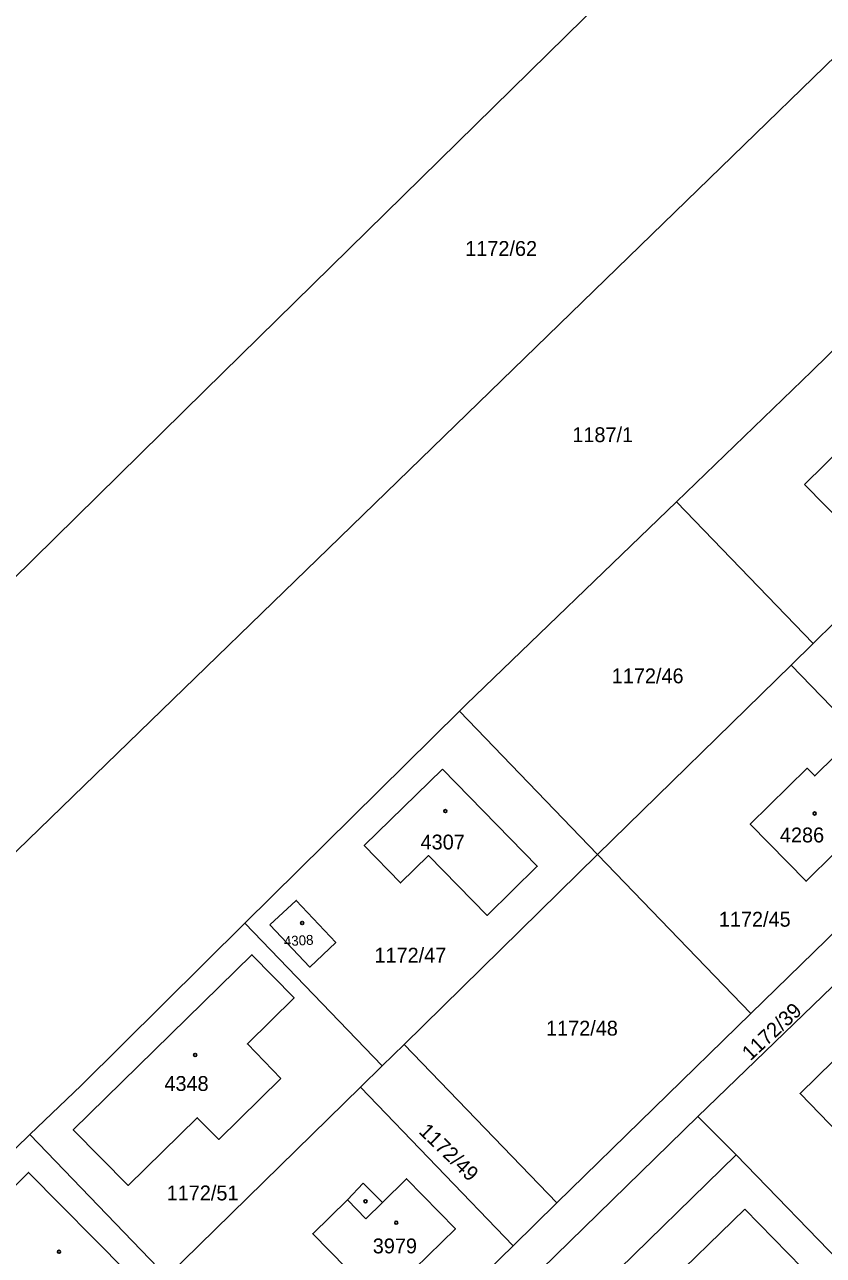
# Model space of a CAD drawing. Extents: x -679220 to -673243, y -1075091 to -1066557.
# Drawn here: x -676965 to -676873.6, y -1070209.3 to -1070068.5 of the extents above; entities that cross this region are included whole.
import ezdxf

# ---------------------------------------------------------------- set-up
doc = ezdxf.new("R2010")
doc.units = 0
for name, color, linetype in [('Hranice parcel', 7, 'Continuous'), ('Parcelní čísla', 7, 'Continuous'), ('Vnitřní kresba', 7, 'Continuous'), ('Značky budov', 7, 'Continuous')]:
    doc.layers.add(name, color=color, linetype=linetype)

msp = doc.modelspace()

# ---------------------------------------------------------------- linework, layer by layer
at = {"layer": 'Hranice parcel'}
for p, q in [((-676890.39, -1070123.09), (-676874.75, -1070139.32)), ((-676874.75, -1070139.32), (-676872.25, -1070136.87)), ((-676874.75, -1070139.32), (-676877.25, -1070141.77)), ((-676877.25, -1070141.77), (-676899.4, -1070163.46)), ((-676877.25, -1070141.77), (-676859.7, -1070159.98)), ((-676939.74, -1070171.31), (-676915.21, -1070147.05)), ((-676915.21, -1070147.05), (-676899.4, -1070163.46)), ((-676859.7, -1070159.98), (-676881.87, -1070181.64)), ((-676921.54, -1070185.16), (-676899.4, -1070163.46)), ((-676899.4, -1070163.46), (-676881.87, -1070181.64)), ((-676859.37, -1070165.79), (-676887.94, -1070193.42)), ((-676939.74, -1070171.31), (-676924.04, -1070187.61)), ((-676881.87, -1070181.64), (-676904.05, -1070203.3)), ((-676924.04, -1070187.61), (-676921.54, -1070185.16)), ((-676921.54, -1070185.16), (-676904.05, -1070203.3)), ((-676924.04, -1070187.61), (-676926.54, -1070190.06)), ((-676926.54, -1070190.06), (-676948.68, -1070211.75)), ((-676926.54, -1070190.06), (-676909.06, -1070208.19)), ((-676887.94, -1070193.42), (-676981.38, -1070284.6)), ((-676887.94, -1070193.42), (-676883.55, -1070197.81)), ((-676964.36, -1070195.48), (-676948.68, -1070211.75)), ((-676883.55, -1070197.81), (-676905.66, -1070219.37)), ((-676870.63, -1070211.14), (-676883.55, -1070197.81)), ((-676904.05, -1070203.3), (-676909.06, -1070208.19)), ((-676909.06, -1070208.19), (-676931.24, -1070229.85))]:
    msp.add_line(p, q, dxfattribs=at)
for points in [[(-677049.64, -1070213.96), (-676944.37, -1070110.41), (-676838.95, -1070006.92)], [(-677034.52, -1070229.61), (-676930.19, -1070128.45), (-676825.88, -1070027.14)], [(-676890.39, -1070123.09), (-676874.88, -1070108.14), (-676865.61, -1070099.08)], [(-676875.72, -1070121.13), (-676868.89, -1070114.41), (-676864.21, -1070119.18), (-676871.04, -1070125.9), (-676875.72, -1070121.13)], [(-676915.21, -1070147.05), (-676914.45, -1070146.29), (-676890.39, -1070123.09)], [(-676872.2, -1070152.12), (-676867.39, -1070157.1), (-676869.75, -1070159.38), (-676869.06, -1070160.1), (-676875.54, -1070166.5), (-676881.94, -1070159.97), (-676875.43, -1070153.57), (-676874.56, -1070154.45), (-676872.2, -1070152.12)], [(-676917.13, -1070153.7), (-676906.3, -1070164.79), (-676912.05, -1070170.41), (-676918.74, -1070163.56), (-676921.95, -1070166.69), (-676926.09, -1070162.41), (-676917.13, -1070153.7)], [(-676936.88, -1070171.5), (-676933.88, -1070168.7), (-676929.36, -1070173.5), (-676932.32, -1070176.33), (-676936.88, -1070171.5)], [(-676861.71, -1070205.81), (-676876.23, -1070190.79), (-676855.15, -1070170.13)], [(-676964.36, -1070195.48), (-676958.5, -1070189.87), (-676939.74, -1070171.31)], [(-676935.62, -1070189.05), (-676942.75, -1070196.04), (-676945.2, -1070193.56), (-676953.12, -1070201.3), (-676959.39, -1070194.93), (-676938.95, -1070174.91), (-676934.12, -1070179.85), (-676939.46, -1070185.12), (-676935.62, -1070189.05)], [(-676989.08, -1070219.56), (-676983.6, -1070214.24), (-676964.36, -1070195.48)], [(-676964.05, -1070213.06), (-676970.9, -1070206.16), (-676964.51, -1070199.81), (-676953.25, -1070211.19), (-676962.48, -1070220.35), (-676966.89, -1070215.89), (-676964.05, -1070213.06)], [(-676926.2, -1070201.05), (-676924.01, -1070203.25), (-676921.26, -1070200.54), (-676915.66, -1070206.26), (-676920.35, -1070210.85), (-676919.52, -1070211.7), (-676921.58, -1070213.71), (-676922.41, -1070212.86), (-676924.29, -1070214.69), (-676931.98, -1070206.82), (-676928.02, -1070202.96), (-676926.2, -1070201.05)], [(-676882.54, -1070204.03), (-676876.01, -1070210.73), (-676885.72, -1070220.18), (-676892.26, -1070213.47), (-676882.54, -1070204.03)]]:
    msp.add_lwpolyline(points, dxfattribs=at)
at = {"layer": 'Vnitřní kresba'}
for p, q in [((-676928.02, -1070202.96), (-676925.91, -1070205.11)), ((-676925.91, -1070205.11), (-676924.01, -1070203.25))]:
    msp.add_line(p, q, dxfattribs=at)
at = {"layer": 'Značky budov'}
for centre in [(-676916.81, -1070158.48), (-676874.57, -1070158.75), (-676933.2, -1070171.28), (-676945.44, -1070186.37), (-676925.95, -1070203.11), (-676922.44, -1070205.56), (-676961.01, -1070208.89)]:
    msp.add_circle(centre, 0.175, dxfattribs=at)

# ---------------------------------------------------------------- texts
at = {"layer": 'Parcelní čísla'}
for s, p in [('1172/62', (-676914.54, -1070094.97)), ('1187/1', (-676902.29, -1070116.27)), ('1172/46', (-676897.78, -1070143.86)), ('4307', (-676919.65, -1070162.87)), ('4286', (-676878.54, -1070162.06)), ('1172/45', (-676885.53, -1070171.7)), ('1172/47', (-676924.93, -1070175.81)), ('1172/48', (-676905.3, -1070184.16)), ('4348', (-676948.96, -1070190.49)), ('1172/51', (-676948.7, -1070203.01)), ('3979', (-676925.12, -1070209.07))]:
    msp.add_text(s, height=1.7, dxfattribs=at).set_placement(p)
for s, height, rotation, p in [('4308', 1.139, 3, (-676935.26, -1070173.94)), ('1172/39', 1.7, 43, (-676881.91, -1070187.11)), ('1172/49', 1.7, 316, (-676919.95, -1070195.25))]:
    msp.add_text(s, height=height, rotation=rotation, dxfattribs=at).set_placement(p)

doc.saveas('drawing.dxf')
